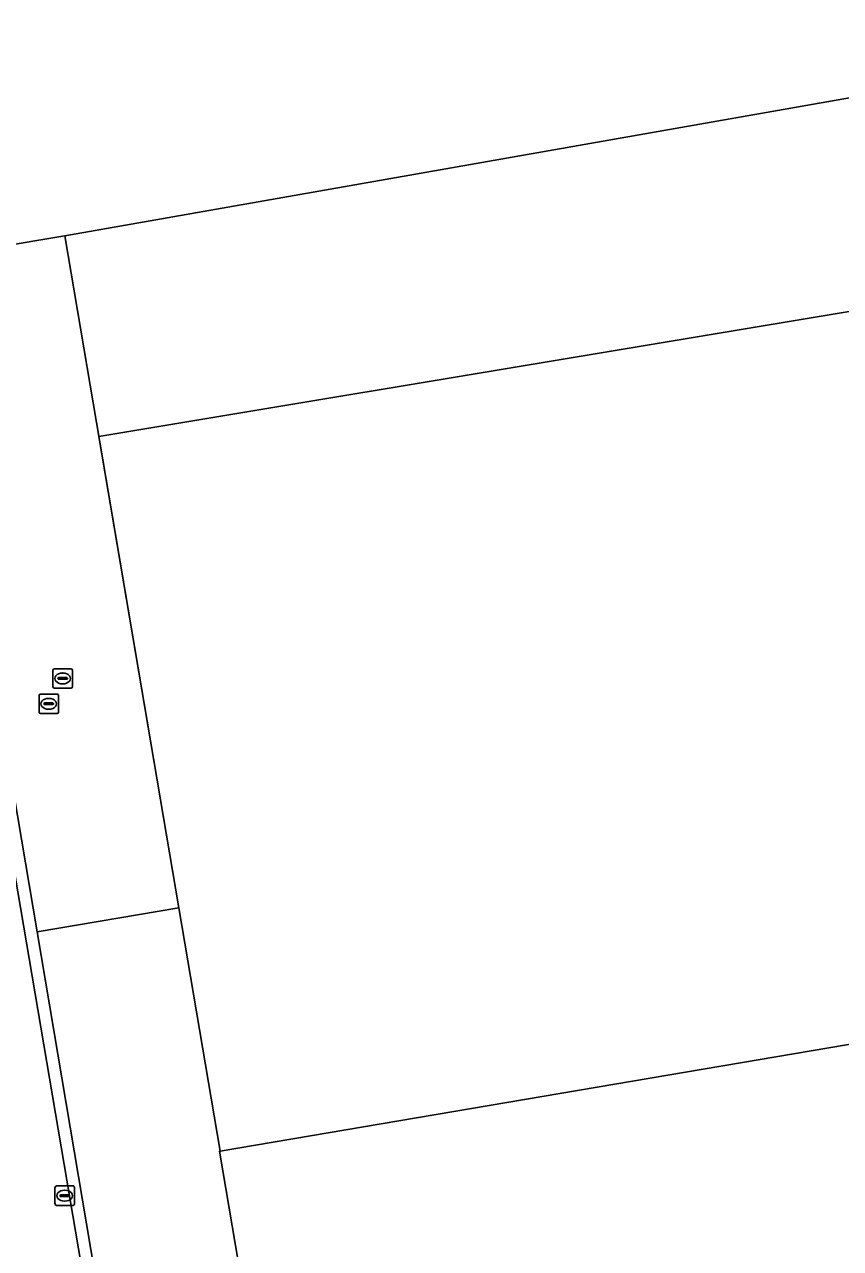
# Model space of a CAD drawing. Extents: x 154324 to 155744, y 382937 to 384188.
# Drawn here: x 154707.2 to 154749.2, y 383588.6 to 383651.6 of the extents above; entities that cross this region are included whole.
import ezdxf

# ---------------------------------------------------------------- set-up
doc = ezdxf.new("R2010")
doc.units = 0
for name, color, linetype in [('IMGEO_Erf', 7, 'Continuous'), ('IMGEO_Grasland_agrarisch', 7, 'Continuous'), ('IMGEO_Hek', 7, 'Continuous'), ('IMGEO_Kolk', 7, 'Continuous'), ('IMGEO_Pand', 7, 'Continuous'), ('IMGEO_Parkeervlak_open', 7, 'Continuous'), ('IMGEO_Rijbaan_lokaal_gesloten', 7, 'Continuous'), ('IMGEO_Rijbaan_lokaal_open', 7, 'Continuous'), ('IMGEO_Rioolput', 7, 'Continuous'), ('IMGEO_Terreindeel_open', 7, 'Continuous')]:
    doc.layers.add(name, color=color, linetype=linetype)

msp = doc.modelspace()

# ---------------------------------------------------------------- linework, layer by layer
at = {"layer": 'IMGEO_Erf'}
msp.add_lwpolyline([(154715.123, 383606.168), (154717.249, 383593.647), (154799.264, 383607.573), (154796.301, 383624.969), (154807.028, 383626.728), (154809.966, 383609.467), (154879.183, 383621.215), (154872.98, 383657.633), (154872.882, 383657.616), (154870.047, 383657.159), (154869.537, 383660.126), (154872.552, 383660.645), (154872.558, 383660.61), (154875.746, 383661.083), (154876.269, 383658.019), (154880.297, 383658.755), (154878.393, 383669.904), (154870.939, 383668.598), (154867.567, 383688.391), (154787.882, 383674.892), (154786.544, 383674.892), (154790.096, 383654.948), (154709.256, 383640.72)], close=True, dxfattribs=at)
at = {"layer": 'IMGEO_Grasland_agrarisch'}
msp.add_lwpolyline([(154701.974, 383639.508), (154709.256, 383640.72), (154790.096, 383654.948), (154786.544, 383674.892), (154787.882, 383674.892), (154769.16, 383784.679), (154768.187, 383784.234), (154765.07, 383791.045), (154762.082, 383789.673), (154693.372, 383758.214)], dxfattribs=at)
at = {"layer": 'IMGEO_Hek'}
for points in [[(154793.263, 383644.098), (154711.008, 383630.409)], [(154717.249, 383593.647), (154715.123, 383606.168), (154711.008, 383630.409)]]:
    msp.add_lwpolyline(points, dxfattribs=at)
at = {"layer": 'IMGEO_Kolk'}
for p, q in [((154708.824, 383591.859), (154709.676, 383591.859)), ((154708.749, 383590.933), (154708.749, 383591.785)), ((154709.008, 383591.353), (154709.008, 383591.365)), ((154709.446, 383591.316), (154709.048, 383591.316)), ((154709.051, 383591.402), (154709.449, 383591.402)), ((154709.237, 383591.639), (154709.262, 383591.639)), ((154709.492, 383591.365), (154709.492, 383591.353)), ((154709.75, 383591.785), (154709.75, 383590.933)), ((154709.676, 383590.859), (154708.824, 383590.859)), ((154709.26, 383591.079), (154709.235, 383591.079))]:
    msp.add_line(p, q, dxfattribs=at)
for points in [[(154708.824, 383591.859), (154709.676, 383591.859)], [(154708.749, 383590.933), (154708.749, 383591.785)], [(154709.75, 383591.785), (154709.75, 383590.933)], [(154709.676, 383590.859), (154708.824, 383590.859)]]:
    msp.add_lwpolyline(points, dxfattribs=at)
for centre, radius, start, end in [((154708.826, 383591.783), 0.0765, 91.55205, 178.44795), ((154708.826, 383591.783), 0.0765, 91.55205, 178.44795), ((154709.674, 383591.783), 0.0765, 1.55205, 88.44795), ((154709.674, 383591.783), 0.0765, 1.55205, 88.44795), ((154709.048, 383591.362), 0.0403, 85.87752, 175.75265), ((154709.045, 383591.352), 0.0366, 178.93798, 274.71019), ((154709.449, 383591.359), 0.043, 264.86636, 352.45326), ((154709.453, 383591.364), 0.0386, 1.73085, 96.63898), ((154708.826, 383590.935), 0.0765, 181.55205, 268.44795), ((154708.826, 383590.935), 0.0765, 181.55205, 268.44795), ((154709.674, 383590.935), 0.0765, 271.55205, 358.44795), ((154709.674, 383590.935), 0.0765, 271.55205, 358.44795)]:
    msp.add_arc(centre, radius, start, end, dxfattribs=at)
for centre, major_axis, ratio, start_param, end_param in [((154709.236, 383591.359), (-0.387, 0.002), 0.722429, 4.712389, 7.853982), ((154709.261, 383591.359), (-0.39, 0.002), 0.717154, 1.570796, 4.712389)]:
    msp.add_ellipse(centre, major_axis=major_axis, ratio=ratio, start_param=start_param, end_param=end_param, dxfattribs=at)
at = {"layer": 'IMGEO_Pand'}
msp.add_lwpolyline([(154879.183, 383621.215), (154809.966, 383609.467), (154807.028, 383626.728), (154796.301, 383624.969), (154799.264, 383607.573), (154717.249, 383593.647), (154717.21, 383593.641), (154733.528, 383497.524), (154738.941, 383498.446), (154769.142, 383503.586), (154815.631, 383511.491), (154895.555, 383525.105)], close=True, dxfattribs=at)
at = {"layer": 'IMGEO_Parkeervlak_open'}
msp.add_lwpolyline([(154709.256, 383640.72), (154701.974, 383639.508), (154707.825, 383604.929), (154715.123, 383606.168)], close=True, dxfattribs=at)
at = {"layer": 'IMGEO_Rijbaan_lokaal_gesloten'}
msp.add_lwpolyline([(154710.408, 383586.003), (154685.547, 383732.212), (154684.198, 383740.133)], dxfattribs=at)
at = {"layer": 'IMGEO_Rijbaan_lokaal_open'}
for points in [[(154684.198, 383740.133), (154685.547, 383732.212), (154710.408, 383586.003), (154739.67, 383414.346), (154764.039, 383271.324), (154786.387, 383140.019), (154789.028, 383124.401), (154789.626, 383121.11)], [(154790.21, 383121.247), (154789.971, 383122.382), (154764.656, 383271.373), (154760.59, 383295.341), (154753.644, 383336.061), (154753.525, 383336.758), (154752.336, 383343.729), (154728.935, 383480.918), (154728.091, 383485.864), (154728.085, 383485.902), (154713.13, 383573.573), (154707.825, 383604.929), (154701.974, 383639.508), (154695.815, 383675.911), (154684.789, 383740.236)]]:
    msp.add_lwpolyline(points, dxfattribs=at)
at = {"layer": 'IMGEO_Rioolput'}
for p, q in [((154708.643, 383617.536), (154708.643, 383618.388)), ((154708.718, 383618.462), (154709.57, 383618.462)), ((154709.131, 383618.242), (154709.156, 383618.242)), ((154709.644, 383618.388), (154709.644, 383617.536)), ((154708.902, 383617.956), (154708.902, 383617.968)), ((154709.34, 383617.919), (154708.942, 383617.919)), ((154708.945, 383618.005), (154709.343, 383618.005)), ((154709.154, 383617.682), (154709.129, 383617.682)), ((154709.386, 383617.968), (154709.386, 383617.956)), ((154707.927, 383616.232), (154707.927, 383617.084)), ((154708.002, 383617.158), (154708.854, 383617.158)), ((154709.57, 383617.462), (154708.718, 383617.462)), ((154708.928, 383617.084), (154708.928, 383616.232)), ((154708.186, 383616.652), (154708.186, 383616.664)), ((154708.624, 383616.615), (154708.226, 383616.615)), ((154708.229, 383616.701), (154708.627, 383616.701)), ((154708.438, 383616.378), (154708.413, 383616.378)), ((154708.415, 383616.938), (154708.44, 383616.938)), ((154708.67, 383616.664), (154708.67, 383616.652)), ((154708.854, 383616.158), (154708.002, 383616.158))]:
    msp.add_line(p, q, dxfattribs=at)
for points in [[(154708.643, 383617.536), (154708.643, 383618.388)], [(154708.718, 383618.462), (154709.57, 383618.462)], [(154709.644, 383618.388), (154709.644, 383617.536)], [(154707.927, 383616.232), (154707.927, 383617.084)], [(154708.002, 383617.158), (154708.854, 383617.158)], [(154709.57, 383617.462), (154708.718, 383617.462)], [(154708.928, 383617.084), (154708.928, 383616.232)], [(154708.854, 383616.158), (154708.002, 383616.158)]]:
    msp.add_lwpolyline(points, dxfattribs=at)
for centre, radius, start, end in [((154708.72, 383618.386), 0.0765, 91.55205, 178.44795), ((154708.72, 383618.386), 0.0765, 91.55205, 178.44795), ((154709.568, 383618.386), 0.0765, 1.55205, 88.44795), ((154709.568, 383618.386), 0.0765, 1.55205, 88.44795), ((154708.942, 383617.965), 0.0403, 85.87752, 175.75265), ((154708.939, 383617.955), 0.0366, 178.93798, 274.71019), ((154709.343, 383617.962), 0.043, 264.86636, 352.45326), ((154709.347, 383617.967), 0.0386, 1.73085, 96.63898), ((154708.004, 383617.082), 0.0765, 91.55205, 178.44795), ((154708.004, 383617.082), 0.0765, 91.55205, 178.44795), ((154708.72, 383617.538), 0.0765, 181.55205, 268.44795), ((154708.72, 383617.538), 0.0765, 181.55205, 268.44795), ((154708.852, 383617.082), 0.0765, 1.55205, 88.44795), ((154708.852, 383617.082), 0.0765, 1.55205, 88.44795), ((154709.568, 383617.538), 0.0765, 271.55205, 358.44795), ((154709.568, 383617.538), 0.0765, 271.55205, 358.44795), ((154708.226, 383616.661), 0.0403, 85.87752, 175.75265), ((154708.223, 383616.651), 0.0366, 178.93798, 274.71019), ((154708.627, 383616.658), 0.043, 264.86636, 352.45326), ((154708.631, 383616.663), 0.0386, 1.73085, 96.63898), ((154708.004, 383616.234), 0.0765, 181.55205, 268.44795), ((154708.004, 383616.234), 0.0765, 181.55205, 268.44795), ((154708.852, 383616.234), 0.0765, 271.55205, 358.44795), ((154708.852, 383616.234), 0.0765, 271.55205, 358.44795)]:
    msp.add_arc(centre, radius, start, end, dxfattribs=at)
for centre, major_axis, ratio, start_param, end_param in [((154709.13, 383617.962), (-0.387, 0.002), 0.722429, 4.712389, 7.853982), ((154709.155, 383617.962), (-0.39, 0.002), 0.717154, 1.570796, 4.712389), ((154708.414, 383616.658), (-0.387, 0.002), 0.722429, 4.712389, 7.853982), ((154708.439, 383616.658), (-0.39, 0.002), 0.717154, 1.570796, 4.712389)]:
    msp.add_ellipse(centre, major_axis=major_axis, ratio=ratio, start_param=start_param, end_param=end_param, dxfattribs=at)
at = {"layer": 'IMGEO_Terreindeel_open'}
msp.add_lwpolyline([(154717.21, 383593.641), (154717.249, 383593.647), (154715.123, 383606.168), (154707.825, 383604.929), (154713.13, 383573.573), (154728.085, 383485.902), (154728.091, 383485.864), (154740.73, 383488.046), (154738.941, 383498.446), (154733.528, 383497.524)], close=True, dxfattribs=at)

doc.saveas('drawing.dxf')
